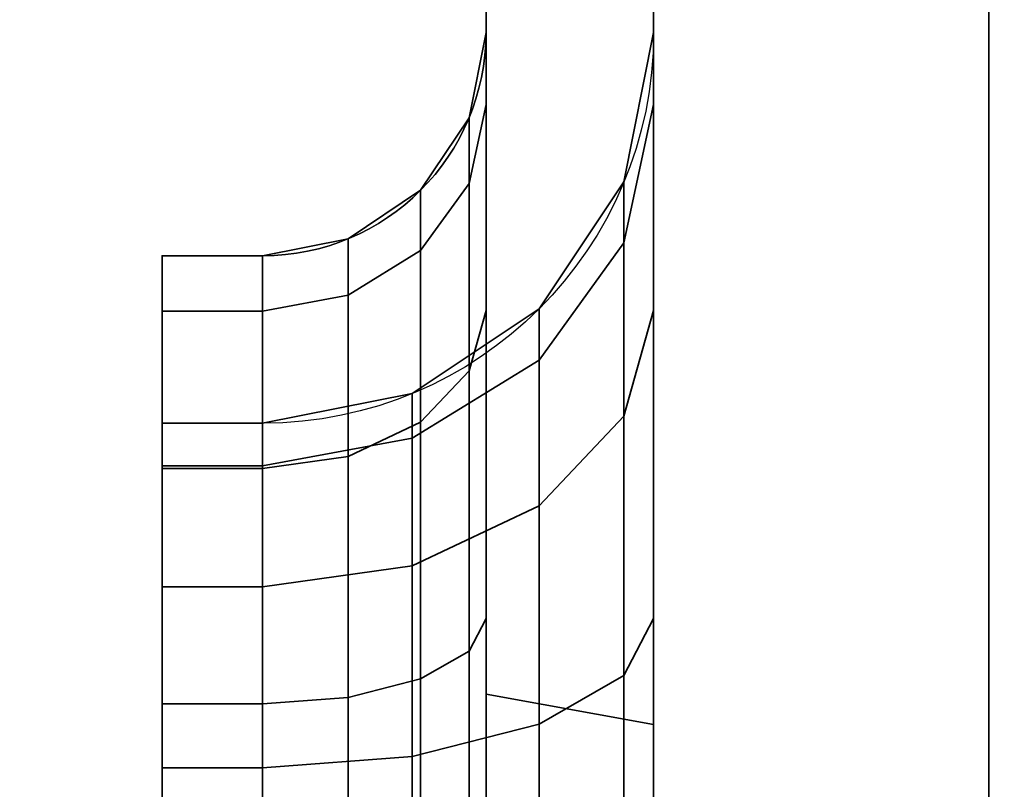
# Model space of a CAD drawing. Header units: millimetres. Extents: x -603 to 3703, y -120 to 249.
# Tile 337 of 656: x 1008.16 to 1012.57, y -46.14 to -42.69. Entities that reach past the tile are written whole.
import ezdxf

# ---------------------------------------------------------------- set-up
doc = ezdxf.new("R2010")
doc.units = ezdxf.units.MM
doc.layers.add('152', color=7, linetype='Continuous', true_color=0xffffff)

# ---------------------------------------------------------------- blocks, each defined once
blk = doc.blocks.new('UG_SURFACE_109')
at = {"layer": '152', "color": 252, "linetype": 'Continuous', "lineweight": 35}
for points in [[(1010.25, -17.25, 1169.5381), (1010.25, -45.7122, 1169.5381), (1010.25, -19.4048, 1173.1852), (1010.25, -18.9952, 1172.8877)], [(1010.25, -45.7122, 1169.5381), (1010.25, -17.25, 1169.5381), (1010.25, -17.25, 1166.2939), (1010.25, -39.3478, 1166.2939)], [(1011, -45.8491, 1169.1622), (1011, -19.2197, 1169.1622), (1011, -19.3011, 1172.2006), (1011, -19.9638, 1172.682)], [(1011, -39.3478, 1166.2939), (1011, -19.2197, 1166.2939), (1011, -19.2197, 1169.1622), (1011, -45.8491, 1169.1622)], [(1010.25, -19.658, 1173.6238), (1010.25, -19.4048, 1173.1852), (1010.25, -45.7122, 1169.5381)], [(1010.25, -19.5545, 1174.6088), (1010.25, -19.7109, 1174.1272), (1010.25, -45.7122, 1169.5381), (1010.25, -40.4485, 1184)], [(1010.25, -40.6226, 1014.0123), (1010.25, -19.5545, 1006.6088), (1010.25, -19.7109, 1006.1272), (1010.25, -45.3736, 1014.5735)], [(1010.25, -45.7122, 1169.5381), (1010.25, -19.7109, 1174.1272), (1010.25, -19.658, 1173.6238)], [(1010.25, -19.7109, 1006.1272), (1010.25, -19.658, 1005.6237), (1010.25, -40.4485, 996), (1010.25, -47, 1014.0001)], [(1010.25, -19.7109, 1006.1272), (1010.25, -47, 1014.0001), (1010.25, -47, 1014.25), (1010.25, -45.3736, 1014.5735)], [(1011, -19.9638, 1172.682), (1011, -20.3733, 1173.3913), (1011, -45.8491, 1169.1622)], [(1011, -40.4485, 1184), (1011, -45.8491, 1169.1622), (1011, -20.4589, 1174.2059), (1011, -20.2058, 1174.9848)], [(1011, -20.3733, 1173.3913), (1011, -20.4589, 1174.2059), (1011, -45.8491, 1169.1622)], [(1011, -20.3733, 1005.3914), (1011, -20.4589, 1006.2059), (1011, -47, 1014.0001), (1011, -40.4485, 996)], [(1011, -45.3736, 1014.5735), (1011, -20.4589, 1006.2059), (1011, -40.0742, 1013.7997)], [(1011, -45.3736, 1014.5735), (1011, -47, 1014.25), (1011, -47, 1014.0001), (1011, -20.4589, 1006.2059)], [(1010.25, -45.7122, 1169.5381), (1010.25, -39.3478, 1166.2939), (1010.25, -40.5162, 1166.0403)], [(1011, -40.5162, 1166.0403), (1011, -39.3478, 1166.2939), (1011, -45.8491, 1169.1622)], [(1011, -40.0742, 1013.7997), (1011, -40.6226, 1014.0123), (1011, -45.3736, 1014.5735)], [(1011, -45.8491, 1169.1622), (1011, -40.4485, 1184), (1010.25, -40.4485, 1184), (1010.25, -45.7122, 1169.5381)], [(1011, -47, 1014.0001), (1010.25, -47, 1014.0001), (1010.25, -40.4485, 996), (1011, -40.4485, 996)], [(1010.25, -43.9948, 1164.5052), (1010.25, -40.5162, 1166.0403), (1010.25, -40.9889, 1165.7544)], [(1010.25, -40.5162, 1166.0403), (1010.25, -43.9948, 1164.5052), (1010.25, -45.3736, 1165.4265), (1010.25, -45.7122, 1169.5381)], [(1011, -45.8491, 1169.1622), (1011, -45.3736, 1165.4265), (1011, -43.9948, 1164.5052), (1011, -40.5162, 1166.0403)], [(1011, -40.9889, 1165.7544), (1011, -40.5162, 1166.0403), (1011, -43.9948, 1164.5052)], [(1010.25, -45.3736, 1014.5735), (1010.25, -43.9948, 1015.4948), (1010.25, -40.6226, 1014.0123)], [(1010.25, -41.0877, 1014.3251), (1010.25, -40.6226, 1014.0123), (1010.25, -43.9948, 1015.4948)], [(1011, -43.9948, 1015.4948), (1011, -40.6226, 1014.0123), (1011, -41.0877, 1014.3251)], [(1011, -40.6226, 1014.0123), (1011, -43.9948, 1015.4948), (1011, -45.3736, 1014.5735)], [(1010.25, -40.9889, 1165.7544), (1010.25, -41.3824, 1165.3793), (1010.25, -43.9948, 1164.5052)], [(1011, -43.9948, 1164.5052), (1011, -41.3824, 1165.3793), (1011, -40.9889, 1165.7544)], [(1010.25, -41.4628, 1014.7214), (1010.25, -41.0877, 1014.3251), (1010.25, -43.9948, 1015.4948)], [(1011, -43.9948, 1015.4948), (1011, -41.0877, 1014.3251), (1011, -41.4628, 1014.7214)], [(1010.25, -41.3824, 1165.3793), (1010.25, -41.6874, 1164.9233), (1010.25, -43.9948, 1164.5052)], [(1011, -43.9948, 1164.5052), (1011, -41.6874, 1164.9233), (1011, -41.3824, 1165.3793)], [(1010.25, -41.7424, 1015.1891), (1010.25, -41.4628, 1014.7214), (1010.25, -43.9948, 1015.4948)], [(1011, -43.9948, 1015.4948), (1011, -41.4628, 1014.7214), (1011, -41.7424, 1015.1891)], [(1010.25, -41.6874, 1164.9233), (1010.25, -41.8917, 1164.3939), (1010.25, -43.9948, 1164.5052)], [(1011, -43.9948, 1164.5052), (1011, -41.8917, 1164.3939), (1011, -41.6874, 1164.9233)], [(1010.25, -41.9186, 1015.718), (1010.25, -41.7424, 1015.1891), (1010.25, -43.9948, 1015.4948)], [(1011, -43.9948, 1015.4948), (1011, -41.7424, 1015.1891), (1011, -41.9186, 1015.718)], [(1010.25, -41.8917, 1164.3939), (1010.25, -41.9804, 1163.7028), (1010.25, -43.0735, 1163.1263), (1010.25, -43.9948, 1164.5052)], [(1011, -43.9948, 1164.5052), (1011, -43.0735, 1163.1263), (1011, -41.9804, 1163.7028), (1011, -41.8917, 1164.3939)], [(1010.25, -43.9948, 1015.4948), (1010.25, -43.0735, 1016.8736), (1010.25, -41.9804, 1016.2971), (1010.25, -41.9186, 1015.718)], [(1011, -41.9186, 1015.718), (1011, -41.9804, 1016.2971), (1011, -43.0735, 1016.8736), (1011, -43.9948, 1015.4948)], [(1010.25, -41.9804, 1016.2971), (1010.25, -43.0735, 1016.8736), (1010.25, -42.75, 1018.5)], [(1010.25, -42.75, 1018.5), (1010.25, -42.75, 1161.5), (1010.25, -41.9804, 1163.7028), (1010.25, -41.9804, 1016.2971)], [(1010.25, -42.75, 1161.5), (1010.25, -43.0735, 1163.1263), (1010.25, -41.9804, 1163.7028)], [(1011, -41.9804, 1016.2971), (1011, -41.9804, 1163.7028), (1011, -42.75, 1161.5), (1011, -42.75, 1018.5)], [(1011, -41.9804, 1163.7028), (1011, -43.0735, 1163.1263), (1011, -42.75, 1161.5)], [(1011, -42.75, 1018.5), (1011, -43.0735, 1016.8736), (1011, -41.9804, 1016.2971)], [(1010.25, -43.0735, 1163.1263), (1010.25, -42.75, 1161.5), (1010.1739, -43.1327, 1161.5), (1010.1739, -43.4271, 1162.98)], [(1010.25, -42.75, 1018.5), (1010.25, -43.0735, 1016.8736), (1010.1739, -43.4271, 1017.02), (1010.1739, -43.1327, 1018.5)], [(1010.25, -42.75, 1161.5), (1010.25, -42.75, 1018.5), (1010.1739, -43.1327, 1018.5), (1010.1739, -43.1327, 1161.5)], [(1010.8668, -43.6922, 1162.8702), (1010.8668, -43.4197, 1161.5), (1011, -42.75, 1161.5), (1011, -43.0735, 1163.1263)], [(1011, -42.75, 1018.5), (1011, -42.75, 1161.5), (1010.8668, -43.4197, 1161.5), (1010.8668, -43.4197, 1018.5)], [(1010.8668, -43.4197, 1018.5), (1010.8668, -43.6922, 1017.1299), (1011, -43.0735, 1016.8736), (1011, -42.75, 1018.5)], [(1010.25, -43.9948, 1164.5052), (1010.25, -43.0735, 1163.1263), (1010.1739, -43.4271, 1162.98), (1010.1739, -44.2654, 1164.2346)], [(1010.25, -43.0735, 1016.8736), (1010.25, -43.9948, 1015.4948), (1010.1739, -44.2654, 1015.7654), (1010.1739, -43.4271, 1017.02)], [(1010.8668, -44.4683, 1164.0316), (1010.8668, -43.6922, 1162.8702), (1011, -43.0735, 1163.1263), (1011, -43.9948, 1164.5052)], [(1010.8668, -43.6922, 1017.1299), (1010.8668, -44.4683, 1015.9683), (1011, -43.9948, 1015.4948), (1011, -43.0735, 1016.8736)], [(1010.1739, -43.4271, 1162.98), (1010.1739, -43.1327, 1161.5), (1009.9571, -43.4571, 1161.5), (1009.9571, -43.7268, 1162.8559)], [(1010.1739, -43.1327, 1018.5), (1010.1739, -43.4271, 1017.02), (1009.9571, -43.7268, 1017.1442), (1009.9571, -43.4571, 1018.5)], [(1010.1739, -43.1327, 1161.5), (1010.1739, -43.1327, 1018.5), (1009.9571, -43.4571, 1018.5), (1009.9571, -43.4571, 1161.5)], [(1010.1739, -44.2654, 1164.2346), (1010.1739, -43.4271, 1162.98), (1009.9571, -43.7268, 1162.8559), (1009.9571, -44.4948, 1164.0052)], [(1010.1739, -43.4271, 1017.02), (1010.1739, -44.2654, 1015.7654), (1009.9571, -44.4948, 1015.9948), (1009.9571, -43.7268, 1017.1442)], [(1010.4874, -44.2168, 1162.6529), (1010.4874, -43.9874, 1161.5), (1010.8668, -43.4197, 1161.5), (1010.8668, -43.6922, 1162.8702)], [(1010.8668, -43.4197, 1018.5), (1010.8668, -43.4197, 1161.5), (1010.4874, -43.9874, 1161.5), (1010.4874, -43.9874, 1018.5)], [(1010.4874, -43.9874, 1018.5), (1010.4874, -44.2168, 1017.3471), (1010.8668, -43.6922, 1017.1299), (1010.8668, -43.4197, 1018.5)], [(1009.9571, -43.7268, 1162.8559), (1009.9571, -43.4571, 1161.5), (1009.6327, -43.6739, 1161.5), (1009.6327, -43.9271, 1162.7729)], [(1009.9571, -43.4571, 1018.5), (1009.9571, -43.7268, 1017.1442), (1009.6327, -43.9271, 1017.2272), (1009.6327, -43.6739, 1018.5)], [(1009.9571, -43.4571, 1161.5), (1009.9571, -43.4571, 1018.5), (1009.6327, -43.6739, 1018.5), (1009.6327, -43.6739, 1161.5)], [(1009.6327, -43.9271, 1162.7729), (1009.6327, -43.6739, 1161.5), (1009.25, -43.75, 1161.5), (1009.25, -43.9974, 1162.7437)], [(1009.6327, -43.6739, 1018.5), (1009.6327, -43.9271, 1017.2272), (1009.25, -43.9974, 1017.2563), (1009.25, -43.75, 1018.5)], [(1009.6327, -43.6739, 1161.5), (1009.6327, -43.6739, 1018.5), (1009.25, -43.75, 1018.5), (1009.25, -43.75, 1161.5)], [(1010.4874, -44.8698, 1163.6302), (1010.4874, -44.2168, 1162.6529), (1010.8668, -43.6922, 1162.8702), (1010.8668, -44.4683, 1164.0316)], [(1010.4874, -44.2168, 1017.3471), (1010.4874, -44.8698, 1016.3698), (1010.8668, -44.4683, 1015.9683), (1010.8668, -43.6922, 1017.1299)], [(1009.25, -43.9974, 1017.2563), (1008.8, -43.9974, 1017.2563), (1008.8, -43.75, 1018.5), (1009.25, -43.75, 1018.5)], [(1009.25, -43.75, 1161.5), (1009.25, -43.75, 1018.5), (1008.8, -43.75, 1018.5), (1008.8, -43.75, 1161.5)], [(1009.25, -43.75, 1161.5), (1008.8, -43.75, 1161.5), (1008.8, -43.9974, 1162.7437), (1009.25, -43.9974, 1162.7437)], [(1008.8, -44.6903, 1017.5433), (1008.8, -44.5, 1018.5), (1008.8, -43.75, 1018.5), (1008.8, -43.9974, 1017.2563)], [(1008.8, -44.5, 1018.5), (1008.8, -44.5, 1161.5), (1008.8, -43.75, 1161.5), (1008.8, -43.75, 1018.5)], [(1008.8, -43.9974, 1162.7437), (1008.8, -43.75, 1161.5), (1008.8, -44.5, 1161.5), (1008.8, -44.6903, 1162.4568)], [(1009.9571, -44.4948, 1164.0052), (1009.9571, -43.7268, 1162.8559), (1009.6327, -43.9271, 1162.7729), (1009.6327, -44.6481, 1163.852)], [(1009.9571, -43.7268, 1017.1442), (1009.9571, -44.4948, 1015.9948), (1009.6327, -44.6481, 1016.1481), (1009.6327, -43.9271, 1017.2272)], [(1009.6327, -44.6481, 1163.852), (1009.6327, -43.9271, 1162.7729), (1009.25, -43.9974, 1162.7437), (1009.25, -44.7019, 1163.7981)], [(1009.6327, -43.9271, 1017.2272), (1009.6327, -44.6481, 1016.1481), (1009.25, -44.7019, 1016.2019), (1009.25, -43.9974, 1017.2563)], [(1009.25, -44.7019, 1016.2019), (1008.8, -44.7019, 1016.2019), (1008.8, -43.9974, 1017.2563), (1009.25, -43.9974, 1017.2563)], [(1009.25, -43.9974, 1162.7437), (1008.8, -43.9974, 1162.7437), (1008.8, -44.7019, 1163.7981), (1009.25, -44.7019, 1163.7981)], [(1008.8, -45.2322, 1016.7322), (1008.8, -44.6903, 1017.5433), (1008.8, -43.9974, 1017.2563), (1008.8, -44.7019, 1016.2019)], [(1008.8, -44.7019, 1163.7981), (1008.8, -43.9974, 1162.7437), (1008.8, -44.6903, 1162.4568), (1008.8, -45.2322, 1163.2677)], [(1009.9196, -44.5672, 1162.5077), (1009.9196, -44.3668, 1161.5), (1010.4874, -43.9874, 1161.5), (1010.4874, -44.2168, 1162.6529)], [(1010.4874, -43.9874, 1018.5), (1010.4874, -43.9874, 1161.5), (1009.9196, -44.3668, 1161.5), (1009.9196, -44.3668, 1018.5)], [(1009.9196, -44.3668, 1018.5), (1009.9196, -44.5672, 1017.4923), (1010.4874, -44.2168, 1017.3471), (1010.4874, -43.9874, 1018.5)], [(1010.25, -45.3736, 1165.4265), (1010.25, -43.9948, 1164.5052), (1010.1739, -44.2654, 1164.2346), (1010.1739, -45.52, 1165.0729)], [(1010.25, -43.9948, 1015.4948), (1010.25, -45.3736, 1014.5735), (1010.1739, -45.52, 1014.927), (1010.1739, -44.2654, 1015.7654)], [(1010.8668, -45.6299, 1164.8078), (1010.8668, -44.4683, 1164.0316), (1011, -43.9948, 1164.5052), (1011, -45.3736, 1165.4265)], [(1010.8668, -44.4683, 1015.9683), (1010.8668, -45.6299, 1015.1923), (1011, -45.3736, 1014.5735), (1011, -43.9948, 1015.4948)], [(1009.9196, -45.138, 1163.3619), (1009.9196, -44.5672, 1162.5077), (1010.4874, -44.2168, 1162.6529), (1010.4874, -44.8698, 1163.6302)], [(1009.9196, -44.5672, 1017.4923), (1009.9196, -45.138, 1016.638), (1010.4874, -44.8698, 1016.3698), (1010.4874, -44.2168, 1017.3471)], [(1010.1739, -45.52, 1165.0729), (1010.1739, -44.2654, 1164.2346), (1009.9571, -44.4948, 1164.0052), (1009.9571, -45.6442, 1164.7732)], [(1010.1739, -44.2654, 1015.7654), (1010.1739, -45.52, 1014.927), (1009.9571, -45.6442, 1015.2268), (1009.9571, -44.4948, 1015.9948)], [(1009.25, -44.6903, 1162.4568), (1009.25, -44.5, 1161.5), (1009.9196, -44.3668, 1161.5), (1009.9196, -44.5672, 1162.5077)], [(1009.9196, -44.3668, 1018.5), (1009.9196, -44.3668, 1161.5), (1009.25, -44.5, 1161.5), (1009.25, -44.5, 1018.5)], [(1009.25, -44.5, 1018.5), (1009.25, -44.6903, 1017.5433), (1009.9196, -44.5672, 1017.4923), (1009.9196, -44.3668, 1018.5)], [(1009.25, -44.5, 1018.5), (1008.8, -44.5, 1018.5), (1008.8, -44.6903, 1017.5433), (1009.25, -44.6903, 1017.5433)], [(1009.25, -44.6903, 1162.4568), (1008.8, -44.6903, 1162.4568), (1008.8, -44.5, 1161.5), (1009.25, -44.5, 1161.5)], [(1009.25, -44.5, 1018.5), (1009.25, -44.5, 1161.5), (1008.8, -44.5, 1161.5), (1008.8, -44.5, 1018.5)], [(1009.9571, -45.6442, 1164.7732), (1009.9571, -44.4948, 1164.0052), (1009.6327, -44.6481, 1163.852), (1009.6327, -45.7271, 1164.573)], [(1009.9571, -44.4948, 1015.9948), (1009.9571, -45.6442, 1015.2268), (1009.6327, -45.7271, 1015.4271), (1009.6327, -44.6481, 1016.1481)], [(1010.4874, -45.8471, 1164.2833), (1010.4874, -44.8698, 1163.6302), (1010.8668, -44.4683, 1164.0316), (1010.8668, -45.6299, 1164.8078)], [(1010.4874, -44.8698, 1016.3698), (1010.4874, -45.8471, 1015.7168), (1010.8668, -45.6299, 1015.1923), (1010.8668, -44.4683, 1015.9683)], [(1009.25, -45.2322, 1163.2677), (1009.25, -44.6903, 1162.4568), (1009.9196, -44.5672, 1162.5077), (1009.9196, -45.138, 1163.3619)], [(1009.25, -44.6903, 1017.5433), (1009.25, -45.2322, 1016.7322), (1009.9196, -45.138, 1016.638), (1009.9196, -44.5672, 1017.4923)], [(1009.6327, -45.7271, 1164.573), (1009.6327, -44.6481, 1163.852), (1009.25, -44.7019, 1163.7981), (1009.25, -45.7563, 1164.5026)], [(1009.6327, -44.6481, 1016.1481), (1009.6327, -45.7271, 1015.4271), (1009.25, -45.7563, 1015.4974), (1009.25, -44.7019, 1016.2019)], [(1009.25, -44.6903, 1017.5433), (1008.8, -44.6903, 1017.5433), (1008.8, -45.2322, 1016.7322), (1009.25, -45.2322, 1016.7322)], [(1009.25, -45.2322, 1163.2677), (1008.8, -45.2322, 1163.2677), (1008.8, -44.6903, 1162.4568), (1009.25, -44.6903, 1162.4568)], [(1009.25, -45.7563, 1015.4974), (1008.8, -45.7563, 1015.4974), (1008.8, -44.7019, 1016.2019), (1009.25, -44.7019, 1016.2019)], [(1009.25, -44.7019, 1163.7981), (1008.8, -44.7019, 1163.7981), (1008.8, -45.7563, 1164.5026), (1009.25, -45.7563, 1164.5026)], [(1008.8, -46.0433, 1016.1903), (1008.8, -45.2322, 1016.7322), (1008.8, -44.7019, 1016.2019), (1008.8, -45.7563, 1015.4974)], [(1008.8, -45.7563, 1164.5026), (1008.8, -44.7019, 1163.7981), (1008.8, -45.2322, 1163.2677), (1008.8, -46.0433, 1163.8097)], [(1009.9196, -45.9923, 1163.9328), (1009.9196, -45.138, 1163.3619), (1010.4874, -44.8698, 1163.6302), (1010.4874, -45.8471, 1164.2833)], [(1009.9196, -45.138, 1016.638), (1009.9196, -45.9923, 1016.0673), (1010.4874, -45.8471, 1015.7168), (1010.4874, -44.8698, 1016.3698)], [(1009.25, -46.0433, 1163.8097), (1009.25, -45.2322, 1163.2677), (1009.9196, -45.138, 1163.3619), (1009.9196, -45.9923, 1163.9328)], [(1009.25, -45.2322, 1016.7322), (1009.25, -46.0433, 1016.1903), (1009.9196, -45.9923, 1016.0673), (1009.9196, -45.138, 1016.638)], [(1009.25, -45.2322, 1016.7322), (1008.8, -45.2322, 1016.7322), (1008.8, -46.0433, 1016.1903), (1009.25, -46.0433, 1016.1903)], [(1009.25, -46.0433, 1163.8097), (1008.8, -46.0433, 1163.8097), (1008.8, -45.2322, 1163.2677), (1009.25, -45.2322, 1163.2677)], [(1010.25, -47, 1165.75), (1010.25, -45.3736, 1165.4265), (1010.1739, -45.52, 1165.0729), (1010.1739, -47, 1165.3674)], [(1010.25, -45.3736, 1014.5735), (1010.25, -47, 1014.25), (1010.1739, -47, 1014.6327), (1010.1739, -45.52, 1014.927)], [(1010.25, -45.3736, 1165.4265), (1010.25, -47, 1165.75), (1010.25, -47, 1166), (1010.25, -45.7122, 1169.5381)], [(1010.8668, -47, 1165.0803), (1010.8668, -45.6299, 1164.8078), (1011, -45.3736, 1165.4265), (1011, -47, 1165.75)], [(1010.8668, -45.6299, 1015.1923), (1010.8668, -47, 1014.9196), (1011, -47, 1014.25), (1011, -45.3736, 1014.5735)], [(1011, -45.8491, 1169.1622), (1011, -47, 1166), (1011, -47, 1165.75), (1011, -45.3736, 1165.4265)], [(1010.1739, -47, 1165.3674), (1010.1739, -45.52, 1165.0729), (1009.9571, -45.6442, 1164.7732), (1009.9571, -47, 1165.0429)], [(1010.1739, -45.52, 1014.927), (1010.1739, -47, 1014.6327), (1009.9571, -47, 1014.9571), (1009.9571, -45.6442, 1015.2268)], [(1009.9571, -47, 1165.0429), (1009.9571, -45.6442, 1164.7732), (1009.6327, -45.7271, 1164.573), (1009.6327, -47, 1164.8262)], [(1009.9571, -45.6442, 1015.2268), (1009.9571, -47, 1014.9571), (1009.6327, -47, 1015.1739), (1009.6327, -45.7271, 1015.4271)], [(1010.4874, -47, 1164.5125), (1010.4874, -45.8471, 1164.2833), (1010.8668, -45.6299, 1164.8078), (1010.8668, -47, 1165.0803)], [(1010.4874, -45.8471, 1015.7168), (1010.4874, -47, 1015.4874), (1010.8668, -47, 1014.9196), (1010.8668, -45.6299, 1015.1923)], [(1009.6327, -47, 1164.8262), (1009.6327, -45.7271, 1164.573), (1009.25, -45.7563, 1164.5026), (1009.25, -47, 1164.75)], [(1009.6327, -45.7271, 1015.4271), (1009.6327, -47, 1015.1739), (1009.25, -47, 1015.25), (1009.25, -45.7563, 1015.4974)], [(1010.25, -45.7122, 1169.5381), (1010.25, -47, 1166), (1011, -47, 1166), (1011, -45.8491, 1169.1622)], [(1009.25, -47, 1015.25), (1008.8, -47, 1015.25), (1008.8, -45.7563, 1015.4974), (1009.25, -45.7563, 1015.4974)], [(1009.25, -45.7563, 1164.5026), (1008.8, -45.7563, 1164.5026), (1008.8, -47, 1164.75), (1009.25, -47, 1164.75)], [(1008.8, -45.7563, 1015.4974), (1008.8, -47, 1015.25), (1008.8, -47, 1016), (1008.8, -46.0433, 1016.1903)], [(1008.8, -46.0433, 1163.8097), (1008.8, -47, 1164), (1008.8, -47, 1164.75), (1008.8, -45.7563, 1164.5026)], [(1009.9196, -47, 1164.1332), (1009.9196, -45.9923, 1163.9328), (1010.4874, -45.8471, 1164.2833), (1010.4874, -47, 1164.5125)], [(1009.9196, -45.9923, 1016.0673), (1009.9196, -47, 1015.8668), (1010.4874, -47, 1015.4874), (1010.4874, -45.8471, 1015.7168)], [(1009.25, -47, 1164), (1009.25, -46.0433, 1163.8097), (1009.9196, -45.9923, 1163.9328), (1009.9196, -47, 1164.1332)], [(1009.25, -46.0433, 1016.1903), (1009.25, -47, 1016), (1009.9196, -47, 1015.8668), (1009.9196, -45.9923, 1016.0673)], [(1009.25, -46.0433, 1016.1903), (1008.8, -46.0433, 1016.1903), (1008.8, -47, 1016), (1009.25, -47, 1016)], [(1009.25, -47, 1164), (1008.8, -47, 1164), (1008.8, -46.0433, 1163.8097), (1009.25, -46.0433, 1163.8097)]]:
    blk.add_3dface(points, dxfattribs=at)
blk = doc.blocks.new('UG_SURFACE_150')
at = {"layer": '152', "color": 252, "linetype": 'Continuous', "lineweight": 35}
for points in [[(1010.25, -17.25, 1169.5381), (1010.25, -45.7122, 1169.5381), (1010.25, -19.4048, 1173.1852), (1010.25, -18.9952, 1172.8877)], [(1010.25, -45.7122, 1169.5381), (1010.25, -17.25, 1169.5381), (1010.25, -17.25, 1166.2939), (1010.25, -39.3478, 1166.2939)], [(1011, -45.8491, 1169.1622), (1011, -19.2197, 1169.1622), (1011, -19.3011, 1172.2006), (1011, -19.9638, 1172.682)], [(1011, -39.3478, 1166.2939), (1011, -19.2197, 1166.2939), (1011, -19.2197, 1169.1622), (1011, -45.8491, 1169.1622)], [(1010.25, -19.658, 1173.6238), (1010.25, -19.4048, 1173.1852), (1010.25, -45.7122, 1169.5381)], [(1010.25, -19.5545, 1174.6088), (1010.25, -19.7109, 1174.1272), (1010.25, -45.7122, 1169.5381), (1010.25, -40.4485, 1184)], [(1010.25, -40.6226, 1014.0123), (1010.25, -19.5545, 1006.6088), (1010.25, -19.7109, 1006.1272), (1010.25, -45.3736, 1014.5735)], [(1010.25, -45.7122, 1169.5381), (1010.25, -19.7109, 1174.1272), (1010.25, -19.658, 1173.6238)], [(1010.25, -19.7109, 1006.1272), (1010.25, -19.658, 1005.6237), (1010.25, -40.4485, 996), (1010.25, -47, 1014.0001)], [(1010.25, -19.7109, 1006.1272), (1010.25, -47, 1014.0001), (1010.25, -47, 1014.25), (1010.25, -45.3736, 1014.5735)], [(1011, -19.9638, 1172.682), (1011, -20.3733, 1173.3913), (1011, -45.8491, 1169.1622)], [(1011, -40.4485, 1184), (1011, -45.8491, 1169.1622), (1011, -20.4589, 1174.2059), (1011, -20.2058, 1174.9848)], [(1011, -20.3733, 1173.3913), (1011, -20.4589, 1174.2059), (1011, -45.8491, 1169.1622)], [(1011, -20.3733, 1005.3914), (1011, -20.4589, 1006.2059), (1011, -47, 1014.0001), (1011, -40.4485, 996)], [(1011, -45.3736, 1014.5735), (1011, -20.4589, 1006.2059), (1011, -40.0742, 1013.7997)], [(1011, -45.3736, 1014.5735), (1011, -47, 1014.25), (1011, -47, 1014.0001), (1011, -20.4589, 1006.2059)], [(1010.25, -45.7122, 1169.5381), (1010.25, -39.3478, 1166.2939), (1010.25, -40.5162, 1166.0403)], [(1011, -40.5162, 1166.0403), (1011, -39.3478, 1166.2939), (1011, -45.8491, 1169.1622)], [(1011, -40.0742, 1013.7997), (1011, -40.6226, 1014.0123), (1011, -45.3736, 1014.5735)], [(1011, -45.8491, 1169.1622), (1011, -40.4485, 1184), (1010.25, -40.4485, 1184), (1010.25, -45.7122, 1169.5381)], [(1011, -47, 1014.0001), (1010.25, -47, 1014.0001), (1010.25, -40.4485, 996), (1011, -40.4485, 996)], [(1010.25, -43.9948, 1164.5052), (1010.25, -40.5162, 1166.0403), (1010.25, -40.9889, 1165.7544)], [(1010.25, -40.5162, 1166.0403), (1010.25, -43.9948, 1164.5052), (1010.25, -45.3736, 1165.4265), (1010.25, -45.7122, 1169.5381)], [(1011, -45.8491, 1169.1622), (1011, -45.3736, 1165.4265), (1011, -43.9948, 1164.5052), (1011, -40.5162, 1166.0403)], [(1011, -40.9889, 1165.7544), (1011, -40.5162, 1166.0403), (1011, -43.9948, 1164.5052)], [(1010.25, -45.3736, 1014.5735), (1010.25, -43.9948, 1015.4948), (1010.25, -40.6226, 1014.0123)], [(1010.25, -41.0877, 1014.3251), (1010.25, -40.6226, 1014.0123), (1010.25, -43.9948, 1015.4948)], [(1011, -43.9948, 1015.4948), (1011, -40.6226, 1014.0123), (1011, -41.0877, 1014.3251)], [(1011, -40.6226, 1014.0123), (1011, -43.9948, 1015.4948), (1011, -45.3736, 1014.5735)], [(1010.25, -40.9889, 1165.7544), (1010.25, -41.3824, 1165.3793), (1010.25, -43.9948, 1164.5052)], [(1011, -43.9948, 1164.5052), (1011, -41.3824, 1165.3793), (1011, -40.9889, 1165.7544)], [(1010.25, -41.4628, 1014.7214), (1010.25, -41.0877, 1014.3251), (1010.25, -43.9948, 1015.4948)], [(1011, -43.9948, 1015.4948), (1011, -41.0877, 1014.3251), (1011, -41.4628, 1014.7214)], [(1010.25, -41.3824, 1165.3793), (1010.25, -41.6874, 1164.9233), (1010.25, -43.9948, 1164.5052)], [(1011, -43.9948, 1164.5052), (1011, -41.6874, 1164.9233), (1011, -41.3824, 1165.3793)], [(1010.25, -41.7424, 1015.1891), (1010.25, -41.4628, 1014.7214), (1010.25, -43.9948, 1015.4948)], [(1011, -43.9948, 1015.4948), (1011, -41.4628, 1014.7214), (1011, -41.7424, 1015.1891)], [(1010.25, -41.6874, 1164.9233), (1010.25, -41.8917, 1164.3939), (1010.25, -43.9948, 1164.5052)], [(1011, -43.9948, 1164.5052), (1011, -41.8917, 1164.3939), (1011, -41.6874, 1164.9233)], [(1010.25, -41.9186, 1015.718), (1010.25, -41.7424, 1015.1891), (1010.25, -43.9948, 1015.4948)], [(1011, -43.9948, 1015.4948), (1011, -41.7424, 1015.1891), (1011, -41.9186, 1015.718)], [(1010.25, -41.8917, 1164.3939), (1010.25, -41.9804, 1163.7028), (1010.25, -43.0735, 1163.1263), (1010.25, -43.9948, 1164.5052)], [(1011, -43.9948, 1164.5052), (1011, -43.0735, 1163.1263), (1011, -41.9804, 1163.7028), (1011, -41.8917, 1164.3939)], [(1010.25, -43.9948, 1015.4948), (1010.25, -43.0735, 1016.8736), (1010.25, -41.9804, 1016.2971), (1010.25, -41.9186, 1015.718)], [(1011, -41.9186, 1015.718), (1011, -41.9804, 1016.2971), (1011, -43.0735, 1016.8736), (1011, -43.9948, 1015.4948)], [(1010.25, -41.9804, 1016.2971), (1010.25, -43.0735, 1016.8736), (1010.25, -42.75, 1018.5)], [(1010.25, -42.75, 1018.5), (1010.25, -42.75, 1161.5), (1010.25, -41.9804, 1163.7028), (1010.25, -41.9804, 1016.2971)], [(1010.25, -42.75, 1161.5), (1010.25, -43.0735, 1163.1263), (1010.25, -41.9804, 1163.7028)], [(1011, -41.9804, 1016.2971), (1011, -41.9804, 1163.7028), (1011, -42.75, 1161.5), (1011, -42.75, 1018.5)], [(1011, -41.9804, 1163.7028), (1011, -43.0735, 1163.1263), (1011, -42.75, 1161.5)], [(1011, -42.75, 1018.5), (1011, -43.0735, 1016.8736), (1011, -41.9804, 1016.2971)], [(1010.25, -43.0735, 1163.1263), (1010.25, -42.75, 1161.5), (1010.1739, -43.1327, 1161.5), (1010.1739, -43.4271, 1162.98)], [(1010.25, -42.75, 1018.5), (1010.25, -43.0735, 1016.8736), (1010.1739, -43.4271, 1017.02), (1010.1739, -43.1327, 1018.5)], [(1010.25, -42.75, 1161.5), (1010.25, -42.75, 1018.5), (1010.1739, -43.1327, 1018.5), (1010.1739, -43.1327, 1161.5)], [(1010.8668, -43.6922, 1162.8702), (1010.8668, -43.4197, 1161.5), (1011, -42.75, 1161.5), (1011, -43.0735, 1163.1263)], [(1011, -42.75, 1018.5), (1011, -42.75, 1161.5), (1010.8668, -43.4197, 1161.5), (1010.8668, -43.4197, 1018.5)], [(1010.8668, -43.4197, 1018.5), (1010.8668, -43.6922, 1017.1299), (1011, -43.0735, 1016.8736), (1011, -42.75, 1018.5)], [(1010.25, -43.9948, 1164.5052), (1010.25, -43.0735, 1163.1263), (1010.1739, -43.4271, 1162.98), (1010.1739, -44.2654, 1164.2346)], [(1010.25, -43.0735, 1016.8736), (1010.25, -43.9948, 1015.4948), (1010.1739, -44.2654, 1015.7654), (1010.1739, -43.4271, 1017.02)], [(1010.8668, -44.4683, 1164.0316), (1010.8668, -43.6922, 1162.8702), (1011, -43.0735, 1163.1263), (1011, -43.9948, 1164.5052)], [(1010.8668, -43.6922, 1017.1299), (1010.8668, -44.4683, 1015.9683), (1011, -43.9948, 1015.4948), (1011, -43.0735, 1016.8736)], [(1010.1739, -43.4271, 1162.98), (1010.1739, -43.1327, 1161.5), (1009.9571, -43.4571, 1161.5), (1009.9571, -43.7268, 1162.8559)], [(1010.1739, -43.1327, 1018.5), (1010.1739, -43.4271, 1017.02), (1009.9571, -43.7268, 1017.1442), (1009.9571, -43.4571, 1018.5)], [(1010.1739, -43.1327, 1161.5), (1010.1739, -43.1327, 1018.5), (1009.9571, -43.4571, 1018.5), (1009.9571, -43.4571, 1161.5)], [(1010.1739, -44.2654, 1164.2346), (1010.1739, -43.4271, 1162.98), (1009.9571, -43.7268, 1162.8559), (1009.9571, -44.4948, 1164.0052)], [(1010.1739, -43.4271, 1017.02), (1010.1739, -44.2654, 1015.7654), (1009.9571, -44.4948, 1015.9948), (1009.9571, -43.7268, 1017.1442)], [(1010.4874, -44.2168, 1162.6529), (1010.4874, -43.9874, 1161.5), (1010.8668, -43.4197, 1161.5), (1010.8668, -43.6922, 1162.8702)], [(1010.8668, -43.4197, 1018.5), (1010.8668, -43.4197, 1161.5), (1010.4874, -43.9874, 1161.5), (1010.4874, -43.9874, 1018.5)], [(1010.4874, -43.9874, 1018.5), (1010.4874, -44.2168, 1017.3471), (1010.8668, -43.6922, 1017.1299), (1010.8668, -43.4197, 1018.5)], [(1009.9571, -43.7268, 1162.8559), (1009.9571, -43.4571, 1161.5), (1009.6327, -43.6739, 1161.5), (1009.6327, -43.9271, 1162.7729)], [(1009.9571, -43.4571, 1018.5), (1009.9571, -43.7268, 1017.1442), (1009.6327, -43.9271, 1017.2272), (1009.6327, -43.6739, 1018.5)], [(1009.9571, -43.4571, 1161.5), (1009.9571, -43.4571, 1018.5), (1009.6327, -43.6739, 1018.5), (1009.6327, -43.6739, 1161.5)], [(1009.6327, -43.9271, 1162.7729), (1009.6327, -43.6739, 1161.5), (1009.25, -43.75, 1161.5), (1009.25, -43.9974, 1162.7437)], [(1009.6327, -43.6739, 1018.5), (1009.6327, -43.9271, 1017.2272), (1009.25, -43.9974, 1017.2563), (1009.25, -43.75, 1018.5)], [(1009.6327, -43.6739, 1161.5), (1009.6327, -43.6739, 1018.5), (1009.25, -43.75, 1018.5), (1009.25, -43.75, 1161.5)], [(1010.4874, -44.8698, 1163.6302), (1010.4874, -44.2168, 1162.6529), (1010.8668, -43.6922, 1162.8702), (1010.8668, -44.4683, 1164.0316)], [(1010.4874, -44.2168, 1017.3471), (1010.4874, -44.8698, 1016.3698), (1010.8668, -44.4683, 1015.9683), (1010.8668, -43.6922, 1017.1299)], [(1009.25, -43.9974, 1017.2563), (1008.8, -43.9974, 1017.2563), (1008.8, -43.75, 1018.5), (1009.25, -43.75, 1018.5)], [(1009.25, -43.75, 1161.5), (1009.25, -43.75, 1018.5), (1008.8, -43.75, 1018.5), (1008.8, -43.75, 1161.5)], [(1009.25, -43.75, 1161.5), (1008.8, -43.75, 1161.5), (1008.8, -43.9974, 1162.7437), (1009.25, -43.9974, 1162.7437)], [(1008.8, -44.6903, 1017.5433), (1008.8, -44.5, 1018.5), (1008.8, -43.75, 1018.5), (1008.8, -43.9974, 1017.2563)], [(1008.8, -44.5, 1018.5), (1008.8, -44.5, 1161.5), (1008.8, -43.75, 1161.5), (1008.8, -43.75, 1018.5)], [(1008.8, -43.9974, 1162.7437), (1008.8, -43.75, 1161.5), (1008.8, -44.5, 1161.5), (1008.8, -44.6903, 1162.4568)], [(1009.9571, -44.4948, 1164.0052), (1009.9571, -43.7268, 1162.8559), (1009.6327, -43.9271, 1162.7729), (1009.6327, -44.6481, 1163.852)], [(1009.9571, -43.7268, 1017.1442), (1009.9571, -44.4948, 1015.9948), (1009.6327, -44.6481, 1016.1481), (1009.6327, -43.9271, 1017.2272)], [(1009.6327, -44.6481, 1163.852), (1009.6327, -43.9271, 1162.7729), (1009.25, -43.9974, 1162.7437), (1009.25, -44.7019, 1163.7981)], [(1009.6327, -43.9271, 1017.2272), (1009.6327, -44.6481, 1016.1481), (1009.25, -44.7019, 1016.2019), (1009.25, -43.9974, 1017.2563)], [(1009.25, -44.7019, 1016.2019), (1008.8, -44.7019, 1016.2019), (1008.8, -43.9974, 1017.2563), (1009.25, -43.9974, 1017.2563)], [(1009.25, -43.9974, 1162.7437), (1008.8, -43.9974, 1162.7437), (1008.8, -44.7019, 1163.7981), (1009.25, -44.7019, 1163.7981)], [(1008.8, -45.2322, 1016.7322), (1008.8, -44.6903, 1017.5433), (1008.8, -43.9974, 1017.2563), (1008.8, -44.7019, 1016.2019)], [(1008.8, -44.7019, 1163.7981), (1008.8, -43.9974, 1162.7437), (1008.8, -44.6903, 1162.4568), (1008.8, -45.2322, 1163.2677)], [(1009.9196, -44.5672, 1162.5077), (1009.9196, -44.3668, 1161.5), (1010.4874, -43.9874, 1161.5), (1010.4874, -44.2168, 1162.6529)], [(1010.4874, -43.9874, 1018.5), (1010.4874, -43.9874, 1161.5), (1009.9196, -44.3668, 1161.5), (1009.9196, -44.3668, 1018.5)], [(1009.9196, -44.3668, 1018.5), (1009.9196, -44.5672, 1017.4923), (1010.4874, -44.2168, 1017.3471), (1010.4874, -43.9874, 1018.5)], [(1010.25, -45.3736, 1165.4265), (1010.25, -43.9948, 1164.5052), (1010.1739, -44.2654, 1164.2346), (1010.1739, -45.52, 1165.0729)], [(1010.25, -43.9948, 1015.4948), (1010.25, -45.3736, 1014.5735), (1010.1739, -45.52, 1014.927), (1010.1739, -44.2654, 1015.7654)], [(1010.8668, -45.6299, 1164.8078), (1010.8668, -44.4683, 1164.0316), (1011, -43.9948, 1164.5052), (1011, -45.3736, 1165.4265)], [(1010.8668, -44.4683, 1015.9683), (1010.8668, -45.6299, 1015.1923), (1011, -45.3736, 1014.5735), (1011, -43.9948, 1015.4948)], [(1009.9196, -45.138, 1163.3619), (1009.9196, -44.5672, 1162.5077), (1010.4874, -44.2168, 1162.6529), (1010.4874, -44.8698, 1163.6302)], [(1009.9196, -44.5672, 1017.4923), (1009.9196, -45.138, 1016.638), (1010.4874, -44.8698, 1016.3698), (1010.4874, -44.2168, 1017.3471)], [(1010.1739, -45.52, 1165.0729), (1010.1739, -44.2654, 1164.2346), (1009.9571, -44.4948, 1164.0052), (1009.9571, -45.6442, 1164.7732)], [(1010.1739, -44.2654, 1015.7654), (1010.1739, -45.52, 1014.927), (1009.9571, -45.6442, 1015.2268), (1009.9571, -44.4948, 1015.9948)], [(1009.25, -44.6903, 1162.4568), (1009.25, -44.5, 1161.5), (1009.9196, -44.3668, 1161.5), (1009.9196, -44.5672, 1162.5077)], [(1009.9196, -44.3668, 1018.5), (1009.9196, -44.3668, 1161.5), (1009.25, -44.5, 1161.5), (1009.25, -44.5, 1018.5)], [(1009.25, -44.5, 1018.5), (1009.25, -44.6903, 1017.5433), (1009.9196, -44.5672, 1017.4923), (1009.9196, -44.3668, 1018.5)], [(1009.25, -44.5, 1018.5), (1008.8, -44.5, 1018.5), (1008.8, -44.6903, 1017.5433), (1009.25, -44.6903, 1017.5433)], [(1009.25, -44.6903, 1162.4568), (1008.8, -44.6903, 1162.4568), (1008.8, -44.5, 1161.5), (1009.25, -44.5, 1161.5)], [(1009.25, -44.5, 1018.5), (1009.25, -44.5, 1161.5), (1008.8, -44.5, 1161.5), (1008.8, -44.5, 1018.5)], [(1009.9571, -45.6442, 1164.7732), (1009.9571, -44.4948, 1164.0052), (1009.6327, -44.6481, 1163.852), (1009.6327, -45.7271, 1164.573)], [(1009.9571, -44.4948, 1015.9948), (1009.9571, -45.6442, 1015.2268), (1009.6327, -45.7271, 1015.4271), (1009.6327, -44.6481, 1016.1481)], [(1010.4874, -45.8471, 1164.2833), (1010.4874, -44.8698, 1163.6302), (1010.8668, -44.4683, 1164.0316), (1010.8668, -45.6299, 1164.8078)], [(1010.4874, -44.8698, 1016.3698), (1010.4874, -45.8471, 1015.7168), (1010.8668, -45.6299, 1015.1923), (1010.8668, -44.4683, 1015.9683)], [(1009.25, -45.2322, 1163.2677), (1009.25, -44.6903, 1162.4568), (1009.9196, -44.5672, 1162.5077), (1009.9196, -45.138, 1163.3619)], [(1009.25, -44.6903, 1017.5433), (1009.25, -45.2322, 1016.7322), (1009.9196, -45.138, 1016.638), (1009.9196, -44.5672, 1017.4923)], [(1009.6327, -45.7271, 1164.573), (1009.6327, -44.6481, 1163.852), (1009.25, -44.7019, 1163.7981), (1009.25, -45.7563, 1164.5026)], [(1009.6327, -44.6481, 1016.1481), (1009.6327, -45.7271, 1015.4271), (1009.25, -45.7563, 1015.4974), (1009.25, -44.7019, 1016.2019)], [(1009.25, -44.6903, 1017.5433), (1008.8, -44.6903, 1017.5433), (1008.8, -45.2322, 1016.7322), (1009.25, -45.2322, 1016.7322)], [(1009.25, -45.2322, 1163.2677), (1008.8, -45.2322, 1163.2677), (1008.8, -44.6903, 1162.4568), (1009.25, -44.6903, 1162.4568)], [(1009.25, -45.7563, 1015.4974), (1008.8, -45.7563, 1015.4974), (1008.8, -44.7019, 1016.2019), (1009.25, -44.7019, 1016.2019)], [(1009.25, -44.7019, 1163.7981), (1008.8, -44.7019, 1163.7981), (1008.8, -45.7563, 1164.5026), (1009.25, -45.7563, 1164.5026)], [(1008.8, -46.0433, 1016.1903), (1008.8, -45.2322, 1016.7322), (1008.8, -44.7019, 1016.2019), (1008.8, -45.7563, 1015.4974)], [(1008.8, -45.7563, 1164.5026), (1008.8, -44.7019, 1163.7981), (1008.8, -45.2322, 1163.2677), (1008.8, -46.0433, 1163.8097)], [(1009.9196, -45.9923, 1163.9328), (1009.9196, -45.138, 1163.3619), (1010.4874, -44.8698, 1163.6302), (1010.4874, -45.8471, 1164.2833)], [(1009.9196, -45.138, 1016.638), (1009.9196, -45.9923, 1016.0673), (1010.4874, -45.8471, 1015.7168), (1010.4874, -44.8698, 1016.3698)], [(1009.25, -46.0433, 1163.8097), (1009.25, -45.2322, 1163.2677), (1009.9196, -45.138, 1163.3619), (1009.9196, -45.9923, 1163.9328)], [(1009.25, -45.2322, 1016.7322), (1009.25, -46.0433, 1016.1903), (1009.9196, -45.9923, 1016.0673), (1009.9196, -45.138, 1016.638)], [(1009.25, -45.2322, 1016.7322), (1008.8, -45.2322, 1016.7322), (1008.8, -46.0433, 1016.1903), (1009.25, -46.0433, 1016.1903)], [(1009.25, -46.0433, 1163.8097), (1008.8, -46.0433, 1163.8097), (1008.8, -45.2322, 1163.2677), (1009.25, -45.2322, 1163.2677)], [(1010.25, -47, 1165.75), (1010.25, -45.3736, 1165.4265), (1010.1739, -45.52, 1165.0729), (1010.1739, -47, 1165.3674)], [(1010.25, -45.3736, 1014.5735), (1010.25, -47, 1014.25), (1010.1739, -47, 1014.6327), (1010.1739, -45.52, 1014.927)], [(1010.25, -45.3736, 1165.4265), (1010.25, -47, 1165.75), (1010.25, -47, 1166), (1010.25, -45.7122, 1169.5381)], [(1010.8668, -47, 1165.0803), (1010.8668, -45.6299, 1164.8078), (1011, -45.3736, 1165.4265), (1011, -47, 1165.75)], [(1010.8668, -45.6299, 1015.1923), (1010.8668, -47, 1014.9196), (1011, -47, 1014.25), (1011, -45.3736, 1014.5735)], [(1011, -45.8491, 1169.1622), (1011, -47, 1166), (1011, -47, 1165.75), (1011, -45.3736, 1165.4265)], [(1010.1739, -47, 1165.3674), (1010.1739, -45.52, 1165.0729), (1009.9571, -45.6442, 1164.7732), (1009.9571, -47, 1165.0429)], [(1010.1739, -45.52, 1014.927), (1010.1739, -47, 1014.6327), (1009.9571, -47, 1014.9571), (1009.9571, -45.6442, 1015.2268)], [(1009.9571, -47, 1165.0429), (1009.9571, -45.6442, 1164.7732), (1009.6327, -45.7271, 1164.573), (1009.6327, -47, 1164.8262)], [(1009.9571, -45.6442, 1015.2268), (1009.9571, -47, 1014.9571), (1009.6327, -47, 1015.1739), (1009.6327, -45.7271, 1015.4271)], [(1010.4874, -47, 1164.5125), (1010.4874, -45.8471, 1164.2833), (1010.8668, -45.6299, 1164.8078), (1010.8668, -47, 1165.0803)], [(1010.4874, -45.8471, 1015.7168), (1010.4874, -47, 1015.4874), (1010.8668, -47, 1014.9196), (1010.8668, -45.6299, 1015.1923)], [(1009.6327, -47, 1164.8262), (1009.6327, -45.7271, 1164.573), (1009.25, -45.7563, 1164.5026), (1009.25, -47, 1164.75)], [(1009.6327, -45.7271, 1015.4271), (1009.6327, -47, 1015.1739), (1009.25, -47, 1015.25), (1009.25, -45.7563, 1015.4974)], [(1010.25, -45.7122, 1169.5381), (1010.25, -47, 1166), (1011, -47, 1166), (1011, -45.8491, 1169.1622)], [(1009.25, -47, 1015.25), (1008.8, -47, 1015.25), (1008.8, -45.7563, 1015.4974), (1009.25, -45.7563, 1015.4974)], [(1009.25, -45.7563, 1164.5026), (1008.8, -45.7563, 1164.5026), (1008.8, -47, 1164.75), (1009.25, -47, 1164.75)], [(1008.8, -45.7563, 1015.4974), (1008.8, -47, 1015.25), (1008.8, -47, 1016), (1008.8, -46.0433, 1016.1903)], [(1008.8, -46.0433, 1163.8097), (1008.8, -47, 1164), (1008.8, -47, 1164.75), (1008.8, -45.7563, 1164.5026)], [(1009.9196, -47, 1164.1332), (1009.9196, -45.9923, 1163.9328), (1010.4874, -45.8471, 1164.2833), (1010.4874, -47, 1164.5125)], [(1009.9196, -45.9923, 1016.0673), (1009.9196, -47, 1015.8668), (1010.4874, -47, 1015.4874), (1010.4874, -45.8471, 1015.7168)], [(1009.25, -47, 1164), (1009.25, -46.0433, 1163.8097), (1009.9196, -45.9923, 1163.9328), (1009.9196, -47, 1164.1332)], [(1009.25, -46.0433, 1016.1903), (1009.25, -47, 1016), (1009.9196, -47, 1015.8668), (1009.9196, -45.9923, 1016.0673)], [(1009.25, -46.0433, 1016.1903), (1008.8, -46.0433, 1016.1903), (1008.8, -47, 1016), (1009.25, -47, 1016)], [(1009.25, -47, 1164), (1008.8, -47, 1164), (1008.8, -46.0433, 1163.8097), (1009.25, -46.0433, 1163.8097)]]:
    blk.add_3dface(points, dxfattribs=at)
blk = doc.blocks.new('UG_SURFACE_152')
at = {"layer": '152', "color": 252, "linetype": 'Continuous', "lineweight": 35}
for points in [[(1011, 62.92, 2022.5), (1011, 62.92, -7), (1011, -46.92, -7), (1011, -46.92, 2022.5)], [(1011, 62.92, 2022.5), (1011, -46.92, 2022.5), (1012.5, -46.92, 2020.9999), (1012.5, 62.92, 2020.9999)], [(1012.5, 62.92, -7), (1012.5, -46.92, -7), (1011, -46.92, -7), (1011, 62.92, -7)], [(1012.5, 62.92, 2020.9999), (1012.5, -46.92, 2020.9999), (1012.5, -46.92, -7), (1012.5, 62.92, -7)]]:
    blk.add_3dface(points, dxfattribs=at)
blk = doc.blocks.new('UG_SURFACE_153')
at = {"layer": '152', "color": 252, "linetype": 'Continuous', "lineweight": 35}
for points in [[(1011, 62.92, 2022.5), (1011, 62.92, -7), (1011, -46.92, -7), (1011, -46.92, 2022.5)], [(1011, 62.92, 2022.5), (1011, -46.92, 2022.5), (1012.5, -46.92, 2020.9999), (1012.5, 62.92, 2020.9999)], [(1012.5, 62.92, -7), (1012.5, -46.92, -7), (1011, -46.92, -7), (1011, 62.92, -7)], [(1012.5, 62.92, 2020.9999), (1012.5, -46.92, 2020.9999), (1012.5, -46.92, -7), (1012.5, 62.92, -7)]]:
    blk.add_3dface(points, dxfattribs=at)
blk = doc.blocks.new('UG_SURFACE_154')
at = {"layer": '152', "color": 252, "linetype": 'Continuous', "lineweight": 35}
for points in [[(1011, -46.92, 2022.5), (1989, -46.92, 2022.5), (1989, 62.92, 2022.5), (1011, 62.92, 2022.5)], [(1012.5, 62.92, 2020.9999), (1012.5, -46.92, 2020.9999), (1011, -46.92, 2022.5), (1011, 62.92, 2022.5)], [(1012.5, -46.92, 2020.9999), (1012.5, 62.92, 2020.9999), (1987.5, 62.92, 2020.9999), (1987.5, -46.92, 2020.9999)], [(957.5, -30, 2076), (957.5, -46.92, 2076), (2042.5, -46.92, 2076), (2042.5, -30, 2076)], [(959, -30, 2074.5001), (2040.9999, -30, 2074.5001), (2040.9999, -46.92, 2074.5001), (959, -46.92, 2074.5001)]]:
    blk.add_3dface(points, dxfattribs=at)

msp = doc.modelspace()

# ---------------------------------------------------------------- linework, layer by layer
at = {"layer": '152', "color": 252, "linetype": 'Continuous', "lineweight": -3, "true_color": 0x939598}
for p, q in [((1011, -46.92, 2022.5), (1011, 62.92, 2022.5)), ((1011, -46.92, 2022.5), (1011, 62.92, 2022.5)), ((1011, 62.92, -7), (1011, -46.92, -7)), ((1011, -46.92, 2022.5), (1011, 62.92, 2022.5)), ((1011, 62.92, -7), (1011, -46.92, -7)), ((1012.5, -46.92, 2021), (1012.5, 62.92, 2021)), ((1012.5, -46.92, 2021), (1012.5, 62.92, 2021)), ((1012.5, 62.92, -7), (1012.5, -46.92, -7)), ((1012.5, -46.92, 2021), (1012.5, 62.92, 2021)), ((1012.5, 62.92, -7), (1012.5, -46.92, -7)), ((1010.25, -47, 1014), (1010.25, -40.4485, 996)), ((1010.25, -40.4485, 1184), (1010.25, -47, 1166)), ((1010.25, -47, 1014), (1010.25, -40.4485, 996)), ((1010.25, -40.4485, 1184), (1010.25, -47, 1166)), ((1011, -40.4485, 1184), (1011, -47, 1166)), ((1011, -47, 1014), (1011, -40.4485, 996)), ((1011, -47, 1014), (1011, -40.4485, 996)), ((1011, -40.4485, 1184), (1011, -47, 1166)), ((1010.25, -42.75, 1018.5), (1010.25, -42.75, 1161.5)), ((1010.25, -42.75, 1018.5), (1010.25, -42.75, 1161.5)), ((1011, -42.75, 1161.5), (1011, -42.75, 1018.5)), ((1011, -42.75, 1161.5), (1011, -42.75, 1018.5)), ((1008.8, -44.5, 1018.5), (1008.8, -43.75, 1018.5)), ((1008.8, -43.75, 1161.5), (1009.25, -43.75, 1161.5)), ((1008.8, -44.5, 1161.5), (1008.8, -43.75, 1161.5)), ((1008.8, -43.75, 1018.5), (1009.25, -43.75, 1018.5)), ((1008.8, -43.75, 1161.5), (1008.8, -43.75, 1018.5)), ((1008.8, -44.5, 1161.5), (1008.8, -43.75, 1161.5)), ((1008.8, -44.5, 1018.5), (1008.8, -43.75, 1018.5)), ((1008.8, -43.75, 1018.5), (1009.25, -43.75, 1018.5)), ((1008.8, -43.75, 1161.5), (1009.25, -43.75, 1161.5)), ((1008.8, -43.75, 1161.5), (1008.8, -43.75, 1018.5)), ((1009.25, -43.75, 1161.5), (1009.25, -43.75, 1018.5)), ((1009.25, -43.75, 1161.5), (1009.25, -43.75, 1018.5)), ((1008.8, -44.5, 1018.5), (1009.25, -44.5, 1018.5)), ((1008.8, -44.5, 1161.5), (1009.25, -44.5, 1161.5)), ((1008.8, -44.5, 1161.5), (1008.8, -44.5, 1018.5)), ((1008.8, -44.5, 1161.5), (1009.25, -44.5, 1161.5)), ((1008.8, -44.5, 1161.5), (1008.8, -44.5, 1018.5)), ((1008.8, -44.5, 1018.5), (1009.25, -44.5, 1018.5)), ((1009.25, -44.5, 1018.5), (1009.25, -44.5, 1161.5)), ((1009.25, -44.5, 1018.5), (1009.25, -44.5, 1161.5))]:
    msp.add_line(p, q, dxfattribs=at)
msp.add_arc((1009.25, -42.75, 1161.5), 1, 270, 0, dxfattribs=at)
msp.add_arc((1009.25, -42.75, 1161.5), 1, 270, 0, dxfattribs=at)
at = {"layer": '152', "color": 252, "linetype": 'Continuous', "lineweight": -3, "true_color": 0x939598, "extrusion": (0, 0, -1)}
for centre, radius in [((-1009.25, -42.75, -1018.5), 1.75), ((-1009.25, -42.75, -1018.5), 1), ((-1009.25, -42.75, -1161.5), 1.75), ((-1009.25, -42.75, -1018.5), 1.75), ((-1009.25, -42.75, -1018.5), 1), ((-1009.25, -42.75, -1161.5), 1.75)]:
    msp.add_arc(centre, radius, 180, 270, dxfattribs=at)
at = {"layer": '152', "color": 252, "linetype": 'Continuous', "lineweight": -3, "true_color": 0x939598, "extrusion": (1, 0, 0)}
for centre, radius, start, end in [((-47, 1161.5, 1010.25), 4.25, 0, 90), ((-47, 1018.5, 1010.25), 4.25, 270, 0), ((-47, 1018.5, 1010.25), 4.25, 270, 0), ((-47, 1161.5, 1010.25), 4.25, 0, 90), ((-47, 1018.5, 1009.25), 2.5, 270, 0), ((-47, 1161.5, 1009.25), 2.5, 0, 90), ((-47, 1161.5, 1009.25), 2.5, 0, 90), ((-47, 1018.5, 1009.25), 2.5, 270, 0)]:
    msp.add_arc(centre, radius, start, end, dxfattribs=at)
at = {"layer": '152', "color": 252, "linetype": 'Continuous', "lineweight": -3, "true_color": 0x939598, "extrusion": (-1, 0, 0)}
for centre, radius, start, end in [((47, 1161.5, -1011), 4.25, 90, 180), ((47, 1018.5, -1011), 4.25, 180, 270), ((47, 1161.5, -1011), 4.25, 90, 180), ((47, 1018.5, -1011), 4.25, 180, 270), ((47, 1018.5, -1008.8), 3.25, 180, 270), ((47, 1161.5, -1008.8), 3.25, 90, 180), ((47, 1161.5, -1008.8), 3.25, 90, 180), ((47, 1018.5, -1008.8), 3.25, 180, 270), ((47, 1161.5, -1009.25), 3.25, 90, 180), ((47, 1018.5, -1009.25), 3.25, 180, 270), ((47, 1161.5, -1009.25), 3.25, 90, 180), ((47, 1018.5, -1009.25), 3.25, 180, 270), ((47, 1161.5, -1008.8), 2.5, 90, 180), ((47, 1018.5, -1008.8), 2.5, 180, 270), ((47, 1018.5, -1008.8), 2.5, 180, 270), ((47, 1161.5, -1008.8), 2.5, 90, 180)]:
    msp.add_arc(centre, radius, start, end, dxfattribs=at)

# ---------------------------------------------------------------- block references
at = {"layer": '152', "color": 252, "linetype": 'Continuous', "lineweight": -3, "true_color": 0x939598}
for name in ['UG_SURFACE_152', 'UG_SURFACE_153', 'UG_SURFACE_154', 'UG_SURFACE_109', 'UG_SURFACE_150']:
    msp.add_blockref(name, (0, 0), dxfattribs=at)

doc.saveas('drawing.dxf')
